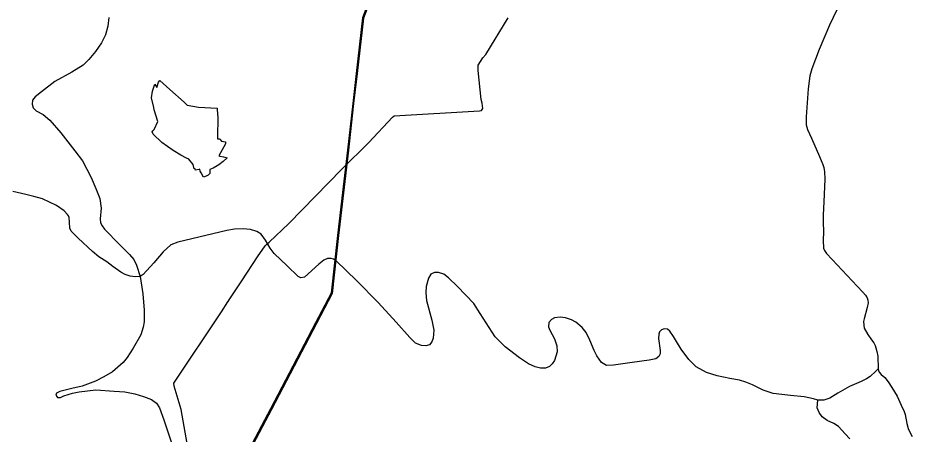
# Model space of a CAD drawing. Extents: x -789162 to -606354, y -1062736 to -945481.
# Drawn here: x -666394 to -662703, y -984691 to -982974 of the extents above; entities that cross this region are included whole.
import ezdxf

# ---------------------------------------------------------------- set-up
doc = ezdxf.new("R2010")
doc.units = 0
for name, color, linetype in [('_SIRSI VZTAHY_ELEKTRICKE VEDENI VN 110 kV S', 7, 'Continuous'), ('_SIRSI VZTAHY_OP vodnich zdroju II stupne', 7, 'Continuous'), ('_SIRSI VZTAHY_SILNICE I TRIDY_STAV', 7, 'Continuous'), ('_SIRSI VZTAHY_SILNICE II TRIDY_STAV', 7, 'Continuous'), ('_SIRSI VZTAHY_SILNICE III TRIDY_STAV', 7, 'Continuous'), ('_SIRSI VZTAHY_VTL PLYNOVOD', 7, 'Continuous')]:
    doc.layers.add(name, color=color, linetype=linetype)

msp = doc.modelspace()

# ---------------------------------------------------------------- linework, layer by layer
at = {"layer": '_SIRSI VZTAHY_ELEKTRICKE VEDENI VN 110 kV S'}
for points in [[(-662780.5, -981652), (-662968.2, -981698.6), (-663188.6, -981743.8), (-663452.5, -981796.9), (-663850.5, -981876.6), (-664000.7, -981906.4), (-664115.9, -981999.5), (-664278.9, -982130.2), (-664425.3, -982247.5), (-664564.3, -982359.2), (-664686.4, -982457.2), (-664810.8, -982556.4), (-664897.4, -982780.6), (-664971.9, -982974.6), (-664998.1, -983203.1), (-665012.3, -983327), (-665034.3, -983520), (-665054.7, -983694.7), (-665074.5, -983871.8), (-665101.6, -984110.1), (-665165.3, -984232.1), (-665351.4, -984587), (-665439, -984753.4)], [(-662780.5, -981652), (-662968.2, -981698.6), (-663188.6, -981743.8), (-663452.5, -981796.9), (-663850.5, -981876.6), (-664000.7, -981906.4), (-664115.9, -981999.5), (-664278.9, -982130.2), (-664425.3, -982247.5), (-664564.3, -982359.2), (-664686.4, -982457.2), (-664810.8, -982556.4), (-664897.4, -982780.6), (-664971.9, -982974.6), (-664998.1, -983203.1), (-665012.3, -983327), (-665034.3, -983520), (-665054.7, -983694.7), (-665074.5, -983871.8), (-665101.6, -984110.1), (-665165.3, -984232.1), (-665351.4, -984587), (-665439, -984753.4)], [(-662779.5, -981655.9), (-662967.3, -981702.5), (-663187.9, -981747.7), (-663451.8, -981800.8), (-663849.8, -981880.5), (-663998.9, -981910.1), (-664113.4, -982002.6), (-664276.3, -982133.3), (-664422.7, -982250.6), (-664561.8, -982362.3), (-664683.9, -982460.3), (-664807.5, -982558.8), (-664893.6, -982782), (-664968, -982975.6), (-664994.1, -983203.5), (-665008.4, -983327.5), (-665030.3, -983520.4), (-665050.7, -983695.1), (-665070.5, -983872.3), (-665097.7, -984111.2), (-665161.8, -984234), (-665347.9, -984588.8), (-665435.5, -984755.2)], [(-662779.5, -981655.9), (-662967.3, -981702.5), (-663187.9, -981747.7), (-663451.8, -981800.8), (-663849.8, -981880.5), (-663998.9, -981910.1), (-664113.4, -982002.6), (-664276.3, -982133.3), (-664422.7, -982250.6), (-664561.8, -982362.3), (-664683.9, -982460.3), (-664807.5, -982558.8), (-664893.6, -982782), (-664968, -982975.6), (-664994.1, -983203.5), (-665008.4, -983327.5), (-665030.3, -983520.4), (-665050.7, -983695.1), (-665070.5, -983872.3), (-665097.7, -984111.2), (-665161.8, -984234), (-665347.9, -984588.8), (-665435.5, -984755.2)]]:
    msp.add_lwpolyline(points, dxfattribs=at)
at = {"layer": '_SIRSI VZTAHY_OP vodnich zdroju II stupne'}
msp.add_lwpolyline([(-665707.9, -983321.5), (-665695.1, -983333.7), (-665648.7, -983342.5), (-665572.1, -983347.2), (-665571.5, -983352.1), (-665569.4, -983386.1), (-665570.8, -983463.8), (-665570.1, -983472.3), (-665564, -983473.2), (-665560.5, -983473.8), (-665553.8, -983482.8), (-665537.7, -983486), (-665536.8, -983494.1), (-665564.9, -983543.2), (-665561.2, -983544.1), (-665546.1, -983547.6), (-665529.8, -983551.8), (-665546.9, -983565.9), (-665564.4, -983579.8), (-665571.8, -983584.8), (-665588.4, -983594.3), (-665602.1, -983599.8), (-665602.1, -983604.5), (-665601.4, -983616.6), (-665609.1, -983623.5), (-665616.9, -983627.3), (-665628.8, -983630.7), (-665637.8, -983613.8), (-665642, -983606.2), (-665643.1, -983598.2), (-665645.9, -983598.9), (-665661.4, -983601.7), (-665662.1, -983596.8), (-665666.4, -983597.3), (-665670.9, -983579.3), (-665689, -983557.3), (-665697.8, -983552.7), (-665721.7, -983539.9), (-665753.1, -983520.9), (-665799.9, -983488.1), (-665836.6, -983453.6), (-665840.7, -983444), (-665837.5, -983440.4), (-665831.9, -983434.1), (-665816.9, -983401.6), (-665831.4, -983353.7), (-665833.5, -983344.3), (-665842.6, -983303.4), (-665839.1, -983276.3), (-665829.5, -983247.4), (-665821.1, -983261.6), (-665819.6, -983256.5), (-665814.3, -983239), (-665808, -983233), (-665767.6, -983268.9)], close=True, dxfattribs=at)
at = {"layer": '_SIRSI VZTAHY_SILNICE I TRIDY_STAV'}
for points in [[(-663014.1, -982941.6), (-663043.6, -983004.9), (-663086.4, -983103.9), (-663116.9, -983184.7), (-663126, -983213.1), (-663131.9, -983267.2), (-663141, -983381.7), (-663141.2, -983394.7), (-663140.4, -983415.4), (-663134.9, -983434.1), (-663118.4, -983469.6), (-663085.5, -983546.2), (-663072.4, -983578.3), (-663067.5, -983591.5), (-663064.6, -983609.6), (-663063.9, -983639.6), (-663068.3, -983732.6), (-663069.8, -983786.8), (-663070.3, -983818.2), (-663069.3, -983855.1), (-663070.6, -983892), (-663068.6, -983923.4), (-663065, -983933.7), (-663056.2, -983945.6), (-663033.4, -983971.1), (-662930.2, -984080.4), (-662906, -984104.9), (-662896, -984117.2), (-662888.4, -984128.8), (-662886.2, -984138.1), (-662885.1, -984149.1), (-662888.7, -984169.2), (-662901.3, -984214.9), (-662903.5, -984226.6), (-662903.2, -984241.6), (-662901, -984254.2), (-662886.5, -984280.1), (-662870.3, -984302.1), (-662861.7, -984314.8), (-662855.9, -984325), (-662852.5, -984335.3), (-662849, -984349.4), (-662845.2, -984369), (-662844, -984421)], [(-662844, -984421), (-662842.2, -984428.7), (-662838.6, -984435.8), (-662831.4, -984444.9), (-662815.7, -984457.9), (-662801.8, -984474.5), (-662786.3, -984499.1), (-662765.4, -984534.3), (-662748.1, -984571.5), (-662736.2, -984596.8), (-662731.8, -984610), (-662724.4, -984647.4), (-662719.5, -984667.2), (-662714, -984679.9), (-662703.2, -984700.8)]]:
    msp.add_lwpolyline(points, dxfattribs=at)
at = {"layer": '_SIRSI VZTAHY_SILNICE II TRIDY_STAV'}
for points in [[(-666019.2, -982972.4), (-666022.5, -983008.1), (-666033.2, -983043.5), (-666049.6, -983076.8), (-666073.4, -983112.8), (-666101.5, -983145.8), (-666124.8, -983168.9), (-666171.3, -983198), (-666241.9, -983236.9), (-666296.9, -983279.5), (-666322.8, -983299.2), (-666334.5, -983313.1), (-666335.9, -983330.3), (-666331.7, -983344.5), (-666319, -983357.2), (-666290.4, -983373.1), (-666262.9, -983395.9), (-666217.4, -983448.8), (-666159.2, -983522.9), (-666128, -983563.4), (-666092.2, -983631.8), (-666072.9, -983677.9), (-666056.5, -983719.7), (-666050.7, -983758.9), (-666054.9, -983803.3), (-666052.8, -983819.2), (-666047, -983831.9), (-666037.5, -983845.1), (-665975.5, -983909.2), (-665933.7, -983949.9), (-665916.3, -983970.6), (-665904.6, -983993.8), (-665889.4, -984040.4)], [(-665889.4, -984040.4), (-665878.2, -984111.8), (-665873.4, -984180.1), (-665872.9, -984228.3), (-665876.6, -984249.4), (-665887.2, -984280.6), (-665918, -984336.2), (-665943.3, -984374.3), (-665959.1, -984394.9), (-666003.8, -984433.2), (-666040.1, -984454), (-666073.4, -984472.1), (-666129.5, -984493.2), (-666172.3, -984502.7), (-666221.7, -984515.5), (-666234.5, -984521.6), (-666237.6, -984529.9), (-666233.9, -984535.2), (-666230.8, -984539.5), (-666218.9, -984539.2), (-666205.1, -984532.8), (-666169.1, -984522), (-666141.9, -984516.2), (-666072.3, -984508), (-665997.1, -984514.1), (-665953, -984517), (-665911.7, -984524.9), (-665875.4, -984535), (-665843.3, -984547.3), (-665822.1, -984562.7), (-665809.4, -984581.7), (-665791.9, -984632), (-665696.4, -984917.6)]]:
    msp.add_lwpolyline(points, dxfattribs=at)
at = {"layer": '_SIRSI VZTAHY_SILNICE III TRIDY_STAV'}
for points in [[(-665889.4, -984040.4), (-665909.3, -984041.7), (-665931.3, -984038.8), (-665951.5, -984032.5), (-665969.6, -984023.4), (-666002.2, -983999.4), (-666027.8, -983979.8), (-666060.6, -983960.2), (-666086.5, -983937.7), (-666146.2, -983882.3), (-666174.7, -983854.1), (-666180.6, -983841.8), (-666181.6, -983817.3), (-666182.3, -983797.7), (-666185, -983790.8), (-666189.3, -983784.5), (-666203.9, -983770.2), (-666235.5, -983748.6), (-666293.1, -983720.8), (-666328.2, -983710.8), (-666362.1, -983703.2), (-666415.8, -983690.3)], [(-663091.8, -984551.3), (-663110.4, -984545.9), (-663148.5, -984536.3), (-663205.9, -984532), (-663276.5, -984523), (-663317.7, -984509.4), (-663362.1, -984487.5), (-663390, -984476.3), (-663415.8, -984467.8), (-663455.8, -984461.1), (-663508.1, -984450.5), (-663552.4, -984436.2), (-663594.5, -984412.8), (-663624.4, -984383.4), (-663655.9, -984340), (-663675.2, -984309.1), (-663688.4, -984287.6), (-663702.7, -984266), (-663713.6, -984258.4), (-663726.9, -984257), (-663737.9, -984261.2), (-663745.8, -984269.3), (-663748.1, -984278.4), (-663749.4, -984296.1), (-663742.9, -984345.8), (-663743.2, -984359.6), (-663748.1, -984370.8), (-663760.4, -984380.1), (-663788, -984385.3), (-663859.2, -984394.7), (-663935.3, -984406.7), (-663965.4, -984407.8), (-663985.6, -984395.6), (-664004.5, -984368.1), (-664015.7, -984345.3), (-664034, -984303.8), (-664048.6, -984271.6), (-664065.1, -984251.1), (-664091.2, -984229.5), (-664108.9, -984219.6), (-664133.8, -984211.3), (-664155.7, -984208.3), (-664179.9, -984211.6), (-664191.8, -984218.2), (-664202.1, -984230.8), (-664203.5, -984247.8), (-664199.2, -984261.7), (-664178.9, -984297.5), (-664170.3, -984326.7), (-664168.9, -984350.8), (-664179.5, -984386.6), (-664189.1, -984401.3), (-664200.1, -984411.9), (-664217.1, -984418.3), (-664237.6, -984418.2), (-664259, -984413.7), (-664286.5, -984400.9), (-664323.8, -984376.5), (-664383, -984331), (-664424.8, -984289.7), (-664485.5, -984192.7), (-664512.5, -984151.6), (-664579.9, -984081.6), (-664616.7, -984046.8), (-664635.9, -984031.2), (-664657.5, -984024.2), (-664674, -984023.6), (-664689.6, -984031.5), (-664699.2, -984047.1), (-664708.9, -984081.3), (-664710.5, -984108.3), (-664707.3, -984140), (-664686, -984220.6), (-664677.6, -984261.7), (-664680, -984294.9), (-664685.6, -984309.8), (-664695.9, -984322), (-664710.5, -984326.7), (-664728.6, -984325.5), (-664752.5, -984315.9), (-664775.9, -984292.9), (-664832.4, -984229), (-664906.9, -984148.2), (-664996.9, -984057.2), (-665080.8, -983975.9), (-665091.5, -983969.2), (-665100.8, -983966.2), (-665116.1, -983966.2), (-665131.1, -983973.1), (-665151.6, -983990), (-665210.7, -984043.7), (-665227.1, -984045.7), (-665237.2, -984040.2), (-665282.7, -983996.5), (-665336.9, -983945.5), (-665352.9, -983924.1), (-665371.8, -983890.3), (-665389.6, -983866.6), (-665408.1, -983854.6), (-665433.6, -983847.2), (-665465, -983843.8), (-665500.1, -983844.9), (-665531.3, -983850.8), (-665589.7, -983864.6), (-665733.9, -983898.9), (-665762.5, -983909.8), (-665795.1, -983939.5), (-665832.7, -983983.7), (-665877.8, -984031.9), (-665889.4, -984040.4)], [(-662844, -984421), (-662853.1, -984430.5), (-662876.7, -984452.5), (-662891.6, -984462.8), (-662913.3, -984473.3), (-662961.8, -984494.2), (-663010.5, -984521.3), (-663042.7, -984542.4), (-663067.5, -984550.7), (-663091.8, -984551.3)], [(-662960.4, -984710.6), (-662979.7, -984689), (-663006.7, -984659), (-663026.5, -984646.8), (-663054.2, -984635.2), (-663074.6, -984619.5), (-663086.5, -984601.3), (-663094.5, -984581.7), (-663091.8, -984551.3)]]:
    msp.add_lwpolyline(points, dxfattribs=at)
at = {"layer": '_SIRSI VZTAHY_VTL PLYNOVOD'}
msp.add_lwpolyline([(-665660.8, -984924.9), (-665720.6, -984589), (-665749.4, -984493.6), (-665750, -984480.1), (-665554.4, -984187), (-665527.5, -984144.8), (-665526.8, -984143.8), (-665522.7, -984137.4), (-665522.1, -984136.5), (-665470.6, -984058.2), (-665405.8, -983959.7), (-665373.9, -983914.9), (-665367, -983907.5), (-665356.7, -983899.6), (-665275.7, -983821.8), (-665057.6, -983597.4), (-664946.2, -983488.3), (-664848.7, -983383.6), (-664841.8, -983378.7), (-664488.5, -983357.3), (-664480, -983355.9), (-664474.8, -983347.7), (-664478.3, -983325.6), (-664481.5, -983310.9), (-664494.3, -983191.3), (-664494.5, -983168.7), (-664475, -983138.4), (-664463.3, -983124.6), (-664370.7, -982973.6)], dxfattribs=at)

doc.saveas('drawing.dxf')
